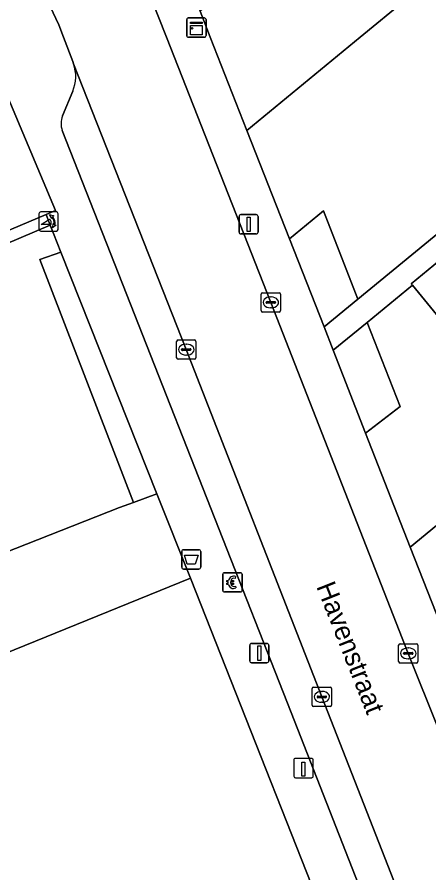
# Model space of a CAD drawing. Extents: x 161771 to 163125, y 382475 to 383179.
# Drawn here: x 161946.55 to 161967.89, y 382956.71 to 383001.03 of the extents above; entities that cross this region are included whole.
import ezdxf

# ---------------------------------------------------------------- set-up
doc = ezdxf.new("R2010")
doc.units = 0
for name, color, linetype in [('IMGEO_Afvalbak', 7, 'Continuous'), ('IMGEO_Betaalautomaat', 7, 'Continuous'), ('IMGEO_Erf', 7, 'Continuous'), ('IMGEO_Groenvoorziening', 7, 'Continuous'), ('IMGEO_Kast', 7, 'Continuous'), ('IMGEO_Kolk', 7, 'Continuous'), ('IMGEO_Laadpaal', 7, 'Continuous'), ('IMGEO_Lichtmast', 7, 'Continuous'), ('IMGEO_Muur', 7, 'Continuous'), ('IMGEO_Openbare_ruimte_label', 7, 'Continuous'), ('IMGEO_Pand', 7, 'Continuous'), ('IMGEO_Parkeervlak_open', 7, 'Continuous'), ('IMGEO_Poller', 7, 'Continuous'), ('IMGEO_Rijbaan_lokaal_open', 7, 'Continuous'), ('IMGEO_Voetpad_open', 7, 'Continuous')]:
    doc.layers.add(name, color=color, linetype=linetype)

msp = doc.modelspace()

# ---------------------------------------------------------------- linework, layer by layer
at = {"layer": 'IMGEO_Afvalbak'}
for p, q in [((161955.078, 382972.551), (161955.078, 382973.351)), ((161955.078, 382973.351), (161955.078, 382972.551)), ((161955.178, 382973.451), (161955.968, 382973.451)), ((161955.968, 382973.451), (161955.178, 382973.451)), ((161956.068, 382973.351), (161956.068, 382972.551)), ((161956.068, 382972.551), (161956.068, 382973.351)), ((161955.968, 382972.451), (161955.178, 382972.451)), ((161955.178, 382972.451), (161955.968, 382972.451))]:
    msp.add_line(p, q, dxfattribs=at)
msp.add_lwpolyline([(161955.221, 382973.165), (161955.925, 382973.165), (161955.776, 382972.695), (161955.37, 382972.695), (161955.221, 382973.165)], dxfattribs=at)
for centre, start, end in [((161955.178, 382973.351), 90, 180), ((161955.178, 382973.351), 90, 180), ((161955.968, 382973.351), 0, 90), ((161955.968, 382973.351), 360, 90), ((161955.178, 382972.551), 180, 270), ((161955.178, 382972.551), 180, 270), ((161955.968, 382972.551), 270, 0), ((161955.968, 382972.551), 270, 0)]:
    msp.add_arc(centre, 0.1, start, end, dxfattribs=at)
at = {"layer": 'IMGEO_Betaalautomaat'}
for p, q in [((161957.21, 382971.336), (161957.21, 382972.177)), ((161957.21, 382972.177), (161957.21, 382971.336)), ((161957.285, 382972.26), (161958.126, 382972.26)), ((161958.126, 382972.26), (161957.285, 382972.26)), ((161958.209, 382972.186), (161958.209, 382971.345)), ((161958.209, 382971.345), (161958.209, 382972.186)), ((161957.493, 382971.724), (161957.493, 382971.792)), ((161957.614, 382971.792), (161957.614, 382971.724)), ((161957.872, 382972.065), (161957.855, 382971.965)), ((161958.135, 382971.261), (161957.294, 382971.261)), ((161957.294, 382971.261), (161958.135, 382971.261)), ((161957.859, 382971.559), (161957.881, 382971.472))]:
    msp.add_line(p, q, dxfattribs=at)
for points in [[(161957.493, 382971.792), (161957.424, 382971.792), (161957.424, 382971.861), (161957.503, 382971.861)], [(161957.498, 382971.655), (161957.424, 382971.655), (161957.424, 382971.724), (161957.493, 382971.724)], [(161957.625, 382971.861), (161957.772, 382971.861), (161957.772, 382971.792), (161957.614, 382971.792)], [(161957.614, 382971.724), (161957.772, 382971.724), (161957.772, 382971.655), (161957.628, 382971.655)]]:
    msp.add_lwpolyline(points, dxfattribs=at)
for centre, radius, start, end in [((161957.288, 382972.183), 0.0779, 92.4484, 184.2845), ((161957.288, 382972.183), 0.0779, 92.4484, 184.2845), ((161958.132, 382972.183), 0.0779, 2.4484, 94.2845), ((161958.132, 382972.183), 0.0779, 2.4484, 94.2845), ((161957.786, 382971.785), 0.293, 73.014, 165.0139), ((161957.792, 382971.798), 0.179, 69.3236, 159.5683), ((161957.288, 382971.339), 0.0779, 182.4484, 274.2845), ((161957.288, 382971.339), 0.0779, 182.4484, 274.2845), ((161957.759, 382971.71), 0.267, 191.8096, 297.0389), ((161957.792, 382971.725), 0.179, 202.7625, 291.8693), ((161958.132, 382971.339), 0.0779, 272.4484, 4.2845), ((161958.132, 382971.339), 0.0779, 272.4484, 4.2845)]:
    msp.add_arc(centre, radius, start, end, dxfattribs=at)
at = {"layer": 'IMGEO_Erf'}
for points in [[(161966.727, 383001.975), (161964.33, 383000), (161958.463, 382995.164), (161960.667, 382989.551), (161962.421, 382991.005), (161964.215, 382986.434), (161983.402, 383002.194)], [(161968.443, 382985.437), (161967.035, 382987.145), (161964.694, 382985.215), (161966.4, 382980.868), (161964.609, 382979.495), (161966.927, 382973.589), (161972.393, 382978.094)], [(161948.535, 382900.058), (161975.504, 382921.534), (161964.156, 382950.157), (161955.527, 382971.976), (161932.987, 382962.833), (161922.636, 382958.708), (161930.525, 382940.74), (161944.655, 382908.555)]]:
    msp.add_lwpolyline(points, dxfattribs=at)
at = {"layer": 'IMGEO_Groenvoorziening'}
for points in [[(161948.269, 382990.251), (161948.047, 382990.809), (161941.06, 382987.856), (161941.294, 382987.303)], [(161947.719, 382988.476), (161948.823, 382988.855), (161948.435, 382989.833), (161948.269, 382990.251), (161941.294, 382987.303), (161941.06, 382987.856), (161936.353, 382985.867), (161936.314, 382985.959), (161921.047, 382979.91), (161924.986, 382970.947), (161928.723, 382972.589), (161926.483, 382977.859), (161932.126, 382979.845), (161936.159, 382969.461), (161951.848, 382975.638), (161952.58, 382975.889)], [(161948.823, 382988.855), (161947.719, 382988.476), (161952.58, 382975.889), (161953.791, 382976.347)], [(161932.126, 382979.845), (161926.483, 382977.859), (161928.723, 382972.589), (161928.8, 382972.408), (161930.63, 382968.223), (161932.987, 382962.833), (161955.527, 382971.976), (161953.791, 382976.347), (161952.58, 382975.889), (161951.848, 382975.638), (161936.159, 382969.461)]]:
    msp.add_lwpolyline(points, close=True, dxfattribs=at)
at = {"layer": 'IMGEO_Kast'}
for p, q in [((161955.414, 383000.99), (161956.255, 383000.99)), ((161956.255, 383000.99), (161955.414, 383000.99)), ((161955.339, 383000.065), (161955.339, 383000.906)), ((161955.339, 383000.906), (161955.339, 383000.065)), ((161956.339, 383000.915), (161956.339, 383000.074)), ((161956.339, 383000.074), (161956.339, 383000.915)), ((161956.264, 382999.99), (161955.423, 382999.99)), ((161955.423, 382999.99), (161956.264, 382999.99))]:
    msp.add_line(p, q, dxfattribs=at)
for points in [[(161955.534, 383000.78), (161956.134, 383000.78), (161956.134, 383000.695), (161955.534, 383000.695), (161955.534, 383000.78)], [(161955.534, 383000.605), (161956.134, 383000.605), (161956.134, 383000.116), (161955.534, 383000.116), (161955.534, 383000.605)]]:
    msp.add_lwpolyline(points, dxfattribs=at)
msp.add_circle((161955.618, 383000.454), 0.0377, dxfattribs=at)
for centre, start, end in [((161955.417, 383000.912), 92.4484, 184.2845), ((161955.417, 383000.912), 92.4484, 184.2845), ((161956.261, 383000.912), 2.4484, 94.2845), ((161956.261, 383000.912), 2.4484, 94.2845), ((161955.417, 383000.068), 182.4484, 274.2845), ((161955.417, 383000.068), 182.4484, 274.2845), ((161956.261, 383000.068), 272.4484, 4.2845), ((161956.261, 383000.068), 272.4484, 4.2845)]:
    msp.add_arc(centre, 0.0779, start, end, dxfattribs=at)
at = {"layer": 'IMGEO_Kolk'}
for p, q in [((161959.274, 382986.761), (161960.126, 382986.761)), ((161959.199, 382985.835), (161959.199, 382986.687)), ((161959.687, 382986.541), (161959.712, 382986.541)), ((161960.2, 382986.687), (161960.2, 382985.835)), ((161959.458, 382986.255), (161959.458, 382986.267)), ((161959.896, 382986.218), (161959.498, 382986.218)), ((161959.501, 382986.304), (161959.899, 382986.304)), ((161959.71, 382985.981), (161959.685, 382985.981)), ((161959.942, 382986.267), (161959.942, 382986.255)), ((161960.126, 382985.761), (161959.274, 382985.761)), ((161954.815, 382983.386), (161954.815, 382984.238)), ((161954.89, 382984.312), (161955.742, 382984.312)), ((161955.816, 382984.238), (161955.816, 382983.386)), ((161955.074, 382983.806), (161955.074, 382983.818)), ((161955.512, 382983.769), (161955.114, 382983.769)), ((161955.117, 382983.855), (161955.515, 382983.855)), ((161955.303, 382984.092), (161955.328, 382984.092)), ((161955.558, 382983.818), (161955.558, 382983.806)), ((161955.742, 382983.312), (161954.89, 382983.312)), ((161955.326, 382983.532), (161955.301, 382983.532)), ((161966.323, 382967.656), (161966.323, 382968.508)), ((161966.398, 382968.582), (161967.25, 382968.582)), ((161966.811, 382968.362), (161966.836, 382968.362)), ((161967.324, 382968.508), (161967.324, 382967.656)), ((161966.582, 382968.076), (161966.582, 382968.088)), ((161967.02, 382968.039), (161966.622, 382968.039)), ((161966.625, 382968.125), (161967.023, 382968.125)), ((161966.834, 382967.802), (161966.809, 382967.802)), ((161967.066, 382968.088), (161967.066, 382968.076)), ((161967.25, 382967.582), (161966.398, 382967.582)), ((161961.842, 382965.403), (161961.842, 382966.255)), ((161961.917, 382966.329), (161962.769, 382966.329)), ((161962.33, 382966.109), (161962.355, 382966.109)), ((161962.843, 382966.255), (161962.843, 382965.403)), ((161962.101, 382965.823), (161962.101, 382965.835)), ((161962.539, 382965.786), (161962.141, 382965.786)), ((161962.144, 382965.872), (161962.542, 382965.872)), ((161962.353, 382965.549), (161962.328, 382965.549)), ((161962.585, 382965.835), (161962.585, 382965.823)), ((161962.769, 382965.329), (161961.917, 382965.329))]:
    msp.add_line(p, q, dxfattribs=at)
for points in [[(161959.274, 382986.761), (161960.126, 382986.761)], [(161959.199, 382985.835), (161959.199, 382986.687)], [(161960.2, 382986.687), (161960.2, 382985.835)], [(161960.126, 382985.761), (161959.274, 382985.761)], [(161954.815, 382983.386), (161954.815, 382984.238)], [(161954.89, 382984.312), (161955.742, 382984.312)], [(161955.816, 382984.238), (161955.816, 382983.386)], [(161955.742, 382983.312), (161954.89, 382983.312)], [(161966.323, 382967.656), (161966.323, 382968.508)], [(161966.398, 382968.582), (161967.25, 382968.582)], [(161967.324, 382968.508), (161967.324, 382967.656)], [(161967.25, 382967.582), (161966.398, 382967.582)], [(161961.842, 382965.403), (161961.842, 382966.255)], [(161961.917, 382966.329), (161962.769, 382966.329)], [(161962.843, 382966.255), (161962.843, 382965.403)], [(161962.769, 382965.329), (161961.917, 382965.329)]]:
    msp.add_lwpolyline(points, dxfattribs=at)
for centre, radius, start, end in [((161959.276, 382986.685), 0.0765, 91.552, 178.448), ((161959.276, 382986.685), 0.0765, 91.552, 178.448), ((161960.124, 382986.685), 0.0765, 1.552, 88.448), ((161960.124, 382986.685), 0.0765, 1.552, 88.448), ((161959.498, 382986.264), 0.0403, 85.8775, 175.7526), ((161959.495, 382986.254), 0.0366, 178.938, 274.7102), ((161959.899, 382986.261), 0.043, 264.8664, 352.4533), ((161959.903, 382986.266), 0.0386, 1.7309, 96.639), ((161959.276, 382985.837), 0.0765, 181.552, 268.448), ((161959.276, 382985.837), 0.0765, 181.552, 268.448), ((161960.124, 382985.837), 0.0765, 271.552, 358.448), ((161960.124, 382985.837), 0.0765, 271.552, 358.448), ((161954.892, 382984.236), 0.0765, 91.552, 178.448), ((161954.892, 382984.236), 0.0765, 91.552, 178.448), ((161955.74, 382984.236), 0.0765, 1.552, 88.448), ((161955.74, 382984.236), 0.0765, 1.552, 88.448), ((161955.114, 382983.815), 0.0403, 85.8775, 175.7526), ((161955.111, 382983.805), 0.0366, 178.938, 274.7102), ((161955.515, 382983.812), 0.043, 264.8664, 352.4533), ((161955.519, 382983.817), 0.0386, 1.7309, 96.639), ((161954.892, 382983.388), 0.0765, 181.552, 268.448), ((161954.892, 382983.388), 0.0765, 181.552, 268.448), ((161955.74, 382983.388), 0.0765, 271.552, 358.448), ((161955.74, 382983.388), 0.0765, 271.552, 358.448), ((161966.4, 382968.506), 0.0765, 91.552, 178.448), ((161966.4, 382968.506), 0.0765, 91.552, 178.448), ((161967.248, 382968.506), 0.0765, 1.552, 88.448), ((161967.248, 382968.506), 0.0765, 1.552, 88.448), ((161966.622, 382968.085), 0.0403, 85.8775, 175.7526), ((161966.619, 382968.075), 0.0366, 178.938, 274.7102), ((161967.023, 382968.082), 0.043, 264.8664, 352.4533), ((161967.027, 382968.087), 0.0386, 1.7309, 96.639), ((161966.4, 382967.658), 0.0765, 181.552, 268.448), ((161966.4, 382967.658), 0.0765, 181.552, 268.448), ((161967.248, 382967.658), 0.0765, 271.552, 358.448), ((161967.248, 382967.658), 0.0765, 271.552, 358.448), ((161961.919, 382966.253), 0.0765, 91.552, 178.448), ((161961.919, 382966.253), 0.0765, 91.552, 178.448), ((161962.767, 382966.253), 0.0765, 1.552, 88.448), ((161962.767, 382966.253), 0.0765, 1.552, 88.448), ((161962.141, 382965.832), 0.0403, 85.8775, 175.7526), ((161962.138, 382965.822), 0.0366, 178.938, 274.7102), ((161962.542, 382965.829), 0.043, 264.8664, 352.4533), ((161962.546, 382965.834), 0.0386, 1.7309, 96.639), ((161961.919, 382965.405), 0.0765, 181.552, 268.448), ((161961.919, 382965.405), 0.0765, 181.552, 268.448), ((161962.767, 382965.405), 0.0765, 271.552, 358.448), ((161962.767, 382965.405), 0.0765, 271.552, 358.448)]:
    msp.add_arc(centre, radius, start, end, dxfattribs=at)
for centre, major_axis, ratio, start_param, end_param in [((161959.686, 382986.261), (-0.387, 0.002), 0.722429, 4.712389, 7.853982), ((161959.711, 382986.261), (-0.39, 0.002), 0.717154, 1.570796, 4.712389), ((161955.302, 382983.812), (-0.387, 0.002), 0.722429, 4.712389, 7.853982), ((161955.327, 382983.812), (-0.39, 0.002), 0.717154, 1.570796, 4.712389), ((161966.81, 382968.082), (-0.387, 0.002), 0.722429, 4.712389, 7.853982), ((161966.835, 382968.082), (-0.39, 0.002), 0.717154, 1.570796, 4.712389), ((161962.329, 382965.829), (-0.387, 0.002), 0.722429, 4.712389, 7.853982), ((161962.354, 382965.829), (-0.39, 0.002), 0.717154, 1.570796, 4.712389)]:
    msp.add_ellipse(centre, major_axis=major_axis, ratio=ratio, start_param=start_param, end_param=end_param, dxfattribs=at)
at = {"layer": 'IMGEO_Laadpaal'}
for p, q in [((161960.892, 382962.557), (161960.892, 382961.716)), ((161960.892, 382962.557), (161960.892, 382961.716)), ((161961.808, 382962.641), (161960.967, 382962.641)), ((161961.808, 382962.641), (161960.967, 382962.641)), ((161961.892, 382961.725), (161961.892, 382962.566)), ((161961.892, 382961.725), (161961.892, 382962.566)), ((161960.976, 382961.641), (161961.817, 382961.641)), ((161960.976, 382961.641), (161961.817, 382961.641))]:
    msp.add_line(p, q, dxfattribs=at)
msp.add_lwpolyline([(161961.307, 382962.454), (161961.467, 382962.454), (161961.467, 382961.721), (161961.307, 382961.721), (161961.307, 382962.454)], dxfattribs=at)
for centre, start, end in [((161960.97, 382962.563), 92.4484, 184.2845), ((161960.97, 382962.563), 92.4484, 184.2845), ((161961.814, 382962.563), 2.4484, 94.2845), ((161961.814, 382962.563), 2.4484, 94.2845), ((161960.97, 382961.719), 182.4484, 274.2845), ((161960.97, 382961.719), 182.4484, 274.2845), ((161961.814, 382961.719), 272.4484, 4.2845), ((161961.814, 382961.719), 272.4484, 4.2845)]:
    msp.add_arc(centre, 0.0779, start, end, dxfattribs=at)
at = {"layer": 'IMGEO_Lichtmast'}
for p, q in [((161958.15, 382990.804), (161958.94, 382990.804)), ((161958.94, 382990.804), (161958.15, 382990.804)), ((161958.05, 382989.904), (161958.05, 382990.704)), ((161958.05, 382990.704), (161958.05, 382989.904)), ((161959.04, 382990.704), (161959.04, 382989.904)), ((161959.04, 382989.904), (161959.04, 382990.704)), ((161958.94, 382989.804), (161958.15, 382989.804)), ((161958.15, 382989.804), (161958.94, 382989.804)), ((161958.705, 382968.595), (161959.495, 382968.595)), ((161959.495, 382968.595), (161958.705, 382968.595)), ((161958.605, 382967.695), (161958.605, 382968.495)), ((161958.605, 382968.495), (161958.605, 382967.695)), ((161959.595, 382968.495), (161959.595, 382967.695)), ((161959.595, 382967.695), (161959.595, 382968.495)), ((161959.495, 382967.595), (161958.705, 382967.595)), ((161958.705, 382967.595), (161959.495, 382967.595))]:
    msp.add_line(p, q, dxfattribs=at)
for points in [[(161958.47, 382990.679), (161958.62, 382990.679), (161958.62, 382989.929), (161958.47, 382989.929), (161958.47, 382990.679)], [(161959.025, 382968.47), (161959.175, 382968.47), (161959.175, 382967.72), (161959.025, 382967.72), (161959.025, 382968.47)]]:
    msp.add_lwpolyline(points, dxfattribs=at)
for centre, start, end in [((161958.15, 382990.704), 90, 180), ((161958.15, 382990.704), 90, 180), ((161958.94, 382990.704), 0, 90), ((161958.94, 382990.704), 360, 90), ((161958.15, 382989.904), 180, 270), ((161958.15, 382989.904), 180, 270), ((161958.94, 382989.904), 270, 0), ((161958.94, 382989.904), 270, 0), ((161958.705, 382968.495), 90, 180), ((161958.705, 382968.495), 90, 180), ((161959.495, 382968.495), 0, 90), ((161959.495, 382968.495), 360, 90), ((161958.705, 382967.695), 180, 270), ((161958.705, 382967.695), 180, 270), ((161959.495, 382967.695), 270, 0), ((161959.495, 382967.695), 270, 0)]:
    msp.add_arc(centre, 0.1, start, end, dxfattribs=at)
at = {"layer": 'IMGEO_Muur'}
for points in [[(161958.463, 382995.164), (161960.667, 382989.551)], [(161964.609, 382979.495), (161966.927, 382973.589)], [(161932.987, 382962.833), (161955.527, 382971.976)], [(161955.527, 382971.976), (161964.156, 382950.157)]]:
    msp.add_lwpolyline(points, dxfattribs=at)
at = {"layer": 'IMGEO_Pand'}
for points in [[(161966.727, 383001.975), (161961.463, 383008.312), (161959.891, 383007.018), (161959.503, 383007.488), (161956.591, 383005.087), (161958.162, 383003.149), (161956.028, 383001.349), (161956.559, 383000), (161958.463, 382995.164), (161964.33, 383000)], [(161945.407, 382998.406), (161933.264, 382993.275), (161935.419, 382988.078), (161940.126, 382990.067), (161941.021, 382987.948), (161941.06, 382987.856), (161948.047, 382990.809), (161948.531, 382991.013)], [(161962.457, 382984.99), (161964.215, 382986.434), (161962.421, 382991.005), (161960.667, 382989.551)], [(161969.915, 382989.644), (161966.973, 382987.22), (161967.035, 382987.145), (161968.443, 382985.437), (161971.377, 382987.855)], [(161964.609, 382979.495), (161966.4, 382980.868), (161964.694, 382985.215), (161962.932, 382983.78)], [(161972.393, 382978.094), (161966.927, 382973.589), (161969.616, 382966.751), (161969.814, 382966.827), (161969.532, 382967.548), (161971.872, 382969.443), (161973.46, 382967.518), (161976.4, 382969.945), (161976.02, 382970.41), (161977.584, 382971.704)]]:
    msp.add_lwpolyline(points, close=True, dxfattribs=at)
at = {"layer": 'IMGEO_Parkeervlak_open'}
for points in [[(161977.654, 382926.832), (161971.239, 382943.112), (161962.344, 382965.829), (161955.317, 382983.812), (161949.478, 382998.607)], [(161949.434, 382997.203), (161948.896, 382995.917)], [(161948.885, 382995.16), (161960.75, 382965.015), (161974.867, 382929.022)]]:
    msp.add_lwpolyline(points, dxfattribs=at)
for centre, radius, start, end in [((161947.641, 382997.962), 1.947, 337.0648, 19.3452), ((161950.005, 382995.522), 1.178, 160.4164, 197.9185)]:
    msp.add_arc(centre, radius, start, end, dxfattribs=at)
at = {"layer": 'IMGEO_Poller'}
for p, q in [((161947.681, 382990.848), (161947.681, 382990.041)), ((161947.681, 382990.848), (161947.681, 382990.041)), ((161948.583, 382990.943), (161947.775, 382990.943)), ((161948.583, 382990.943), (161947.775, 382990.943)), ((161948.677, 382990.041), (161948.677, 382990.848)), ((161948.677, 382990.041), (161948.677, 382990.848)), ((161947.775, 382989.946), (161948.583, 382989.946)), ((161947.775, 382989.946), (161948.583, 382989.946))]:
    msp.add_line(p, q, dxfattribs=at)
for points in [[(161948.36, 382990.672), (161948.348, 382990.599), (161948.223, 382990.804)], [(161948.223, 382990.804), (161948.454, 382990.738), (161948.383, 382990.706)], [(161948.316, 382990.299), (161947.803, 382990.299), (161948.233, 382990.574)], [(161948.376, 382990.127), (161948.442, 382990.358), (161948.472, 382990.29)], [(161948.508, 382990.263), (161948.58, 382990.252), (161948.376, 382990.127)]]:
    msp.add_lwpolyline(points, dxfattribs=at)
for centre, radius, start, end in [((161947.775, 382990.848), 0.0946, 90, 180), ((161947.775, 382990.848), 0.0946, 90, 180), ((161948.583, 382990.848), 0.0946, 0, 90), ((161948.583, 382990.848), 0.0946, 0, 90), ((161947.988, 382990.349), 0.332, 351.3247, 42.4854), ((161948.002, 382990.359), 0.476, 351.7527, 41.1691), ((161948.002, 382990.359), 0.516, 349.3569, 42.2912), ((161947.775, 382990.041), 0.0946, 180, 270), ((161947.775, 382990.041), 0.0946, 180, 270), ((161948.583, 382990.041), 0.0946, 270, 0), ((161948.583, 382990.041), 0.0946, 270, 0)]:
    msp.add_arc(centre, radius, start, end, dxfattribs=at)
at = {"layer": 'IMGEO_Rijbaan_lokaal_open'}
for points in [[(161947.533, 383017.528), (161942.983, 383015.58), (161943.332, 383014.713), (161944.007, 383012.809), (161946.34, 383006.744), (161947.885, 383002.626), (161948.26, 383001.581), (161948.711, 383000.633), (161948.95, 383000), (161949.428, 382998.734), (161949.478, 382998.607), (161955.317, 382983.812), (161962.344, 382965.829), (161971.239, 382943.112), (161977.654, 382926.832), (161978.485, 382924.755), (161978.58, 382924.549)], [(161966.823, 382968.082), (161959.699, 382986.261), (161954.29, 383000), (161952.934, 383003.444), (161952.702, 383004.056)], [(161982.63, 382927.831), (161982.531, 382928.049), (161976.155, 382944.315), (161974.236, 382949.194), (161973.461, 382951.082), (161973.157, 382951.56), (161968.39, 382964.05), (161968.383, 382964.151), (161966.823, 382968.082)]]:
    msp.add_lwpolyline(points, dxfattribs=at)
at = {"layer": 'IMGEO_Voetpad_open'}
for points in [[(161949.428, 382998.734), (161948.95, 383000), (161948.711, 383000.633), (161948.26, 383001.581), (161947.885, 383002.626), (161946.34, 383006.744), (161944.007, 383012.809), (161943.332, 383014.713), (161942.983, 383015.58), (161941.449, 383019.179), (161939.541, 383018.297), (161937.054, 383024.052), (161936.27, 383026.002), (161931.546, 383037.041), (161930.708, 383039.055), (161932.616, 383039.884), (161927.918, 383050.884), (161925.988, 383050.092), (161925.161, 383052.062), (161918.501, 383068.252), (161917.694, 383070.178), (161919.632, 383070.986)], [(161962.457, 382984.99), (161960.667, 382989.551), (161958.463, 382995.164), (161956.559, 383000), (161956.028, 383001.349), (161954.345, 383005.756), (161958.418, 383008.932), (162000, 383043.194), (162019.717, 383059.44), (162017.605, 383062.003)], [(161952.702, 383004.056), (161952.934, 383003.444), (161954.29, 383000), (161959.699, 382986.261), (161966.823, 382968.082), (161968.383, 382964.151)], [(161949.478, 382998.607), (161949.428, 382998.734)], [(161945.407, 382998.406), (161948.531, 382991.013), (161948.047, 382990.809), (161948.269, 382990.251), (161948.435, 382989.833), (161948.823, 382988.855), (161953.791, 382976.347), (161955.527, 382971.976), (161964.156, 382950.157), (161975.504, 382921.534), (161978.838, 382923.678)], [(161948.896, 382995.917), (161949.434, 382997.203)], [(161974.867, 382929.022), (161960.75, 382965.015), (161948.885, 382995.16)], [(161972.107, 382961.01), (161970.084, 382965.569), (161969.616, 382966.751), (161966.927, 382973.589), (161964.609, 382979.495), (161962.932, 382983.78), (161962.457, 382984.99)]]:
    msp.add_lwpolyline(points, dxfattribs=at)
msp.add_lwpolyline([(161978.222, 382996.492), (161980.872, 382998.677), (161980.934, 382998.602), (161983.716, 383000.895), (161983.654, 383000.97), (161986.522, 383003.334), (161989.166, 383005.513), (161989.228, 383005.438), (161992.098, 383007.804), (161991.319, 383008.72), (161983.402, 383002.194), (161964.215, 382986.434), (161962.457, 382984.99), (161962.932, 382983.78), (161964.694, 382985.215), (161967.035, 382987.145), (161966.973, 382987.22), (161969.915, 382989.644), (161971.788, 382991.188), (161972.439, 382991.725), (161972.501, 382991.65), (161975.283, 382993.943), (161975.221, 382994.018)], close=True, dxfattribs=at)
for centre, radius, start, end in [((161947.641, 382997.962), 1.947, 337.0648, 19.3452), ((161950.005, 382995.522), 1.178, 160.4164, 197.9185)]:
    msp.add_arc(centre, radius, start, end, dxfattribs=at)

# ---------------------------------------------------------------- texts
at = {"layer": 'IMGEO_Openbare_ruimte_label'}
msp.add_text('Havenstraat', height=1, rotation=291.5887, dxfattribs=at).set_placement((161962.042, 382971.551))

doc.saveas('drawing.dxf')
